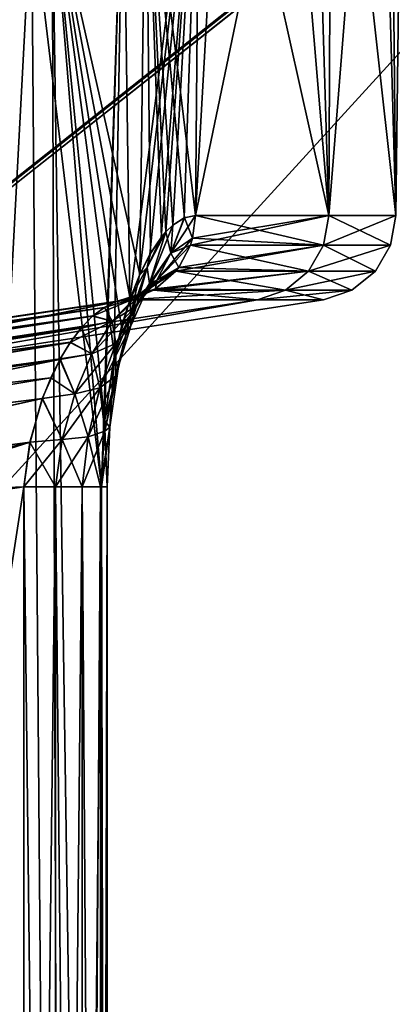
# Model space of a CAD drawing. Header units: millimetres. Extents: x -39 to 39, y -36 to 85.
# Tile 413 of 427: x 25.601 to 26.472, y 69.326 to 71.629. Entities that reach past the tile are written whole.
import ezdxf

# ---------------------------------------------------------------- set-up
doc = ezdxf.new("R2010")
doc.units = ezdxf.units.MM
doc.header["$LTSCALE"] = 65.185185
for name, color, linetype in [('150', 7, 'CONTINUOUS'), ('193', 7, 'CONTINUOUS'), ('194', 7, 'CONTINUOUS'), ('197', 7, 'CONTINUOUS'), ('210', 7, 'CONTINUOUS'), ('211', 7, 'CONTINUOUS'), ('242', 7, 'CONTINUOUS'), ('243', 7, 'CONTINUOUS'), ('244', 7, 'CONTINUOUS'), ('245', 7, 'CONTINUOUS'), ('246', 7, 'CONTINUOUS'), ('4', 7, 'CONTINUOUS'), ('6', 7, 'CONTINUOUS'), ('67', 7, 'CONTINUOUS'), ('69', 7, 'CONTINUOUS')]:
    doc.layers.add(name, color=color, linetype=linetype)

msp = doc.modelspace()

# ---------------------------------------------------------------- linework, layer by layer
at = {"layer": '150', "linetype": 'CONTINUOUS'}
for points in [[(26.499, 72.6903, -0.1451), (26.4803, 71.1716, -0.6468), (26.4392, 72.6311, -1.1364), (26.499, 72.6903, -0.1451)], [(26.465, 72.6565, 0.8631), (26.4803, 71.1716, 0.6468), (26.499, 72.6903, -0.1451), (26.465, 72.6565, 0.8631)], [(26.3297, 72.5245, 1.897), (26.4803, 71.1716, 0.6468), (26.465, 72.6565, 0.8631), (26.3297, 72.5245, 1.897)], [(26.4392, 72.6311, -1.1364), (26.3235, 71.1716, -1.9308), (26.284, 72.4807, -2.1342), (26.4392, 72.6311, -1.1364)], [(26.4803, 71.1716, -0.6468), (26.3235, 71.1716, -1.9308), (26.4392, 72.6311, -1.1364), (26.4803, 71.1716, -0.6468)], [(26.219, 72.4194, 2.4301), (26.3235, 71.1716, 1.9308), (26.3297, 72.5245, 1.897), (26.219, 72.4194, 2.4301)], [(26.3235, 71.1716, 1.9308), (26.4803, 71.1716, 0.6468), (26.3297, 72.5245, 1.897), (26.3235, 71.1716, 1.9308)], [(26.284, 72.4807, -2.1342), (26.0122, 71.1716, -3.1863), (26.0214, 72.2382, -3.1568), (26.284, 72.4807, -2.1342)], [(26.3235, 71.1716, -1.9308), (26.0122, 71.1716, -3.1863), (26.284, 72.4807, -2.1342), (26.3235, 71.1716, -1.9308)], [(26.0755, 72.287, 2.9769), (26.3235, 71.1716, 1.9308), (26.219, 72.4194, 2.4301), (26.0755, 72.287, 2.9769)], [(25.8959, 72.1276, 3.536), (26.0122, 71.1716, 3.1863), (26.0755, 72.287, 2.9769), (25.8959, 72.1276, 3.536)], [(26.0122, 71.1716, 3.1863), (26.3235, 71.1716, 1.9308), (26.0755, 72.287, 2.9769), (26.0122, 71.1716, 3.1863)], [(26.0214, 72.2382, -3.1568), (25.8587, 70.9744, -3.6398), (25.8427, 72.0817, -3.6836), (26.0214, 72.2382, -3.1568)], [(25.8811, 71.0316, -3.5776), (25.8587, 70.9744, -3.6398), (26.0214, 72.2382, -3.1568), (25.8811, 71.0316, -3.5776)], [(25.9057, 71.0806, -3.5078), (25.8811, 71.0316, -3.5776), (26.0214, 72.2382, -3.1568), (25.9057, 71.0806, -3.5078)], [(25.9319, 71.1199, -3.432), (25.9057, 71.0806, -3.5078), (26.0214, 72.2382, -3.1568), (25.9319, 71.1199, -3.432)], [(25.9431, 71.1332, -3.3989), (25.9319, 71.1199, -3.432), (26.0214, 72.2382, -3.1568), (25.9431, 71.1332, -3.3989)], [(25.9588, 71.1486, -3.3518), (25.9431, 71.1332, -3.3989), (26.0214, 72.2382, -3.1568), (25.9588, 71.1486, -3.3518)], [(25.9858, 71.1659, -3.2692), (25.9588, 71.1486, -3.3518), (26.0214, 72.2382, -3.1568), (25.9858, 71.1659, -3.2692)], [(26.0122, 71.1716, -3.1863), (25.9858, 71.1659, -3.2692), (26.0214, 72.2382, -3.1568), (26.0122, 71.1716, -3.1863)], [(25.677, 71.9426, 4.1052), (25.882, 71.0336, 3.5752), (25.8959, 72.1276, 3.536), (25.677, 71.9426, 4.1052)], [(25.882, 71.0336, 3.5752), (25.9066, 71.0822, 3.5052), (25.8959, 72.1276, 3.536), (25.882, 71.0336, 3.5752)], [(25.986, 71.1659, 3.2685), (26.0122, 71.1716, 3.1863), (25.8959, 72.1276, 3.536), (25.986, 71.1659, 3.2685)], [(25.9593, 71.149, 3.3504), (25.986, 71.1659, 3.2685), (25.8959, 72.1276, 3.536), (25.9593, 71.149, 3.3504)], [(25.9066, 71.0822, 3.5052), (25.9326, 71.1208, 3.4299), (25.8959, 72.1276, 3.536), (25.9066, 71.0822, 3.5052)], [(25.9431, 71.1332, 3.3989), (25.9593, 71.149, 3.3504), (25.8959, 72.1276, 3.536), (25.9431, 71.1332, 3.3989)], [(25.9326, 71.1208, 3.4299), (25.9431, 71.1332, 3.3989), (25.8959, 72.1276, 3.536), (25.9326, 71.1208, 3.4299)], [(25.8427, 72.0817, -3.6836), (25.7922, 70.5361, -3.8177), (25.6286, 71.9031, -4.2192), (25.8427, 72.0817, -3.6836)], [(25.7998, 70.6914, -3.7978), (25.7922, 70.5361, -3.8177), (25.8427, 72.0817, -3.6836), (25.7998, 70.6914, -3.7978)], [(25.8224, 70.8409, -3.738), (25.7998, 70.6914, -3.7978), (25.8427, 72.0817, -3.6836), (25.8224, 70.8409, -3.738)], [(25.8587, 70.9744, -3.6398), (25.8224, 70.8409, -3.738), (25.8427, 72.0817, -3.6836), (25.8587, 70.9744, -3.6398)], [(25.4149, 71.7343, 4.6836), (25.7095, 62.1, 4.0266), (25.677, 71.9426, 4.1052), (25.4149, 71.7343, 4.6836)], [(25.7095, 62.1, 4.0266), (25.7922, 64.1538, 3.8177), (25.677, 71.9426, 4.1052), (25.7095, 62.1, 4.0266)], [(25.8593, 70.9762, 3.6381), (25.882, 71.0336, 3.5752), (25.677, 71.9426, 4.1052), (25.8593, 70.9762, 3.6381)], [(25.8393, 70.9116, 3.6926), (25.8593, 70.9762, 3.6381), (25.677, 71.9426, 4.1052), (25.8393, 70.9116, 3.6926)], [(25.8226, 70.8414, 3.7377), (25.8393, 70.9116, 3.6926), (25.677, 71.9426, 4.1052), (25.8226, 70.8414, 3.7377)], [(25.7998, 70.6909, 3.7979), (25.8226, 70.8414, 3.7377), (25.677, 71.9426, 4.1052), (25.7998, 70.6909, 3.7979)], [(25.7922, 70.5361, 3.8177), (25.7998, 70.6909, 3.7979), (25.677, 71.9426, 4.1052), (25.7922, 70.5361, 3.8177)], [(25.7922, 64.1538, 3.8177), (25.7922, 70.5361, 3.8177), (25.677, 71.9426, 4.1052), (25.7922, 64.1538, 3.8177)], [(25.7095, 62.1, -4.0266), (25.1084, 62.1, -5.2635), (25.6286, 71.9031, -4.2192), (25.7095, 62.1, -4.0266)], [(25.6286, 71.9031, -4.2192), (25.1084, 62.1, -5.2635), (25.3811, 71.7085, -4.7519), (25.6286, 71.9031, -4.2192)], [(25.7922, 70.5361, -3.8177), (25.7095, 62.1, -4.0266), (25.6286, 71.9031, -4.2192), (25.7922, 70.5361, -3.8177)], [(25.1084, 71.5079, 5.2635), (25.7095, 62.1, 4.0266), (25.4149, 71.7343, 4.6836), (25.1084, 71.5079, 5.2635)], [(25.1084, 62.1, 5.2635), (25.7095, 62.1, 4.0266), (25.1084, 71.5079, 5.2635), (25.1084, 62.1, 5.2635)], [(25.7922, 70.5361, -3.8177), (25.7922, 64.1538, -3.8177), (25.7095, 62.1, -4.0266), (25.7922, 70.5361, -3.8177)]]:
    msp.add_3dface(points, dxfattribs=at)
at = {"layer": '193', "linetype": 'CONTINUOUS'}
for points in [[(25.6107, 70.5361, -3.5461), (24.6365, 64.1793, -3.5206), (25.6107, 64.1538, -3.5461), (25.6107, 70.5361, -3.5461)], [(24.6365, 64.1793, -3.5206), (25.6107, 70.5361, -3.5461), (25.0174, 70.4487, -3.5306), (24.6365, 64.1793, -3.5206)]]:
    msp.add_3dface(points, dxfattribs=at)
at = {"layer": '194', "linetype": 'CONTINUOUS'}
for points in [[(25.6107, 70.5361, 3.5461), (25.6107, 64.1538, 3.5461), (25.0142, 70.4482, 3.5305), (25.6107, 70.5361, 3.5461)], [(25.6107, 64.1538, 3.5461), (24.5211, 70.376, 3.5176), (25.0142, 70.4482, 3.5305), (25.6107, 64.1538, 3.5461)], [(24.6365, 64.1793, 3.5206), (24.5211, 70.376, 3.5176), (25.6107, 64.1538, 3.5461), (24.6365, 64.1793, 3.5206)]]:
    msp.add_3dface(points, dxfattribs=at)
at = {"layer": '197', "linetype": 'CONTINUOUS'}
for points in [[(25.1719, 70.8737, 3.1167), (24.8915, 70.7824, 1.8831), (25.8504, 70.9739, 3.1356), (25.1719, 70.8737, 3.1167)], [(25.8504, 70.9739, 3.1356), (24.8915, 70.7824, 1.8831), (26.1567, 70.9739, 1.9), (25.8504, 70.9739, 3.1356)], [(24.8915, 70.7824, 1.8831), (25.0639, 70.7824, 0.6316), (26.1567, 70.9739, 1.9), (24.8915, 70.7824, 1.8831)], [(25.1718, 70.8737, -3.1167), (25.8504, 70.9739, -3.1356), (24.8915, 70.7824, -1.8831), (25.1718, 70.8737, -3.1167)], [(24.8915, 70.7824, -1.8831), (25.8504, 70.9739, -3.1356), (26.1567, 70.9739, -1.9), (24.8915, 70.7824, -1.8831)], [(25.0639, 70.7824, -0.6316), (24.8915, 70.7824, -1.8831), (26.1567, 70.9739, -1.9), (25.0639, 70.7824, -0.6316)], [(26.1567, 70.9739, 1.9), (25.0639, 70.7824, 0.6316), (26.3111, 70.9739, 0.6365), (26.1567, 70.9739, 1.9)], [(26.3111, 70.9739, -0.6365), (25.0639, 70.7824, -0.6316), (26.1567, 70.9739, -1.9), (26.3111, 70.9739, -0.6365)], [(26.3111, 70.9739, 0.6365), (25.0639, 70.7824, -0.6316), (26.3111, 70.9739, -0.6365), (26.3111, 70.9739, 0.6365)], [(25.0639, 70.7824, 0.6316), (25.0639, 70.7824, -0.6316), (26.3111, 70.9739, 0.6365), (25.0639, 70.7824, 0.6316)]]:
    msp.add_3dface(points, dxfattribs=at)
at = {"layer": '210', "linetype": 'CONTINUOUS'}
for points in [[(25.8504, 70.9739, -3.1356), (25.1718, 70.8737, -3.1167), (24.5353, 70.7776, -3.169), (25.8504, 70.9739, -3.1356)], [(25.8504, 70.9739, -3.1356), (24.5353, 70.7776, -3.169), (25.8251, 70.9689, -3.1896), (25.8504, 70.9739, -3.1356)], [(25.8251, 70.9689, -3.1896), (24.5353, 70.7776, -3.169), (25.7986, 70.9561, -3.2434), (25.8251, 70.9689, -3.1896)], [(24.5353, 70.7776, -3.169), (24.537, 70.7587, -3.2504), (25.7986, 70.9561, -3.2434), (24.5353, 70.7776, -3.169)], [(25.7986, 70.9561, -3.2434), (24.537, 70.7587, -3.2504), (25.7717, 70.9356, -3.2956), (25.7986, 70.9561, -3.2434)], [(24.537, 70.7587, -3.2504), (24.5415, 70.7427, -3.2908), (25.7717, 70.9356, -3.2956), (24.537, 70.7587, -3.2504)], [(25.7717, 70.9356, -3.2956), (24.5415, 70.7427, -3.2908), (25.745, 70.908, -3.345), (25.7717, 70.9356, -3.2956)], [(24.5415, 70.7427, -3.2908), (24.5471, 70.7178, -3.3365), (25.745, 70.908, -3.345), (24.5415, 70.7427, -3.2908)], [(25.745, 70.908, -3.345), (24.5471, 70.7178, -3.3365), (25.7192, 70.8739, -3.3904), (25.745, 70.908, -3.345)], [(24.5471, 70.7178, -3.3365), (24.5511, 70.6788, -3.3876), (25.7192, 70.8739, -3.3904), (24.5471, 70.7178, -3.3365)], [(25.7192, 70.8739, -3.3904), (24.5511, 70.6788, -3.3876), (25.6951, 70.8343, -3.4308), (25.7192, 70.8739, -3.3904)], [(24.5512, 70.663, -3.4039), (24.5436, 70.6035, -3.4508), (25.6951, 70.8343, -3.4308), (24.5512, 70.663, -3.4039)], [(25.6951, 70.8343, -3.4308), (24.5436, 70.6035, -3.4508), (25.6542, 70.7428, -3.4946), (25.6951, 70.8343, -3.4308)], [(24.5511, 70.6788, -3.3876), (24.5512, 70.663, -3.4039), (25.6951, 70.8343, -3.4308), (24.5511, 70.6788, -3.3876)], [(25.6542, 70.7428, -3.4946), (24.5256, 70.4926, -3.5009), (25.6255, 70.6411, -3.5333), (25.6542, 70.7428, -3.4946)], [(24.5436, 70.6035, -3.4508), (24.5256, 70.4926, -3.5009), (25.6542, 70.7428, -3.4946), (24.5436, 70.6035, -3.4508)], [(24.5211, 70.376, -3.5176), (25.0174, 70.4487, -3.5306), (25.6255, 70.6411, -3.5333), (24.5211, 70.376, -3.5176)], [(24.5256, 70.4926, -3.5009), (24.5211, 70.376, -3.5176), (25.6255, 70.6411, -3.5333), (24.5256, 70.4926, -3.5009)], [(25.0174, 70.4487, -3.5306), (25.6107, 70.5361, -3.5461), (25.6255, 70.6411, -3.5333), (25.0174, 70.4487, -3.5306)]]:
    msp.add_3dface(points, dxfattribs=at)
at = {"layer": '211', "linetype": 'CONTINUOUS'}
for points in [[(25.1719, 70.8737, 3.1167), (25.8504, 70.9739, 3.1356), (25.8253, 70.969, 3.1892), (25.1719, 70.8737, 3.1167)], [(24.5354, 70.7779, 3.1668), (24.55, 70.7824, 3.0993), (25.8253, 70.969, 3.1892), (24.5354, 70.7779, 3.1668)], [(25.7991, 70.9564, 3.2425), (24.5354, 70.7779, 3.1668), (25.8253, 70.969, 3.1892), (25.7991, 70.9564, 3.2425)], [(24.5366, 70.76, 3.2465), (24.5354, 70.7779, 3.1668), (25.7991, 70.9564, 3.2425), (24.5366, 70.76, 3.2465)], [(25.7724, 70.9362, 3.2942), (24.5366, 70.76, 3.2465), (25.7991, 70.9564, 3.2425), (25.7724, 70.9362, 3.2942)], [(24.55, 70.7824, 3.0993), (25.1719, 70.8737, 3.1167), (25.8253, 70.969, 3.1892), (24.55, 70.7824, 3.0993)], [(24.5415, 70.7426, 3.291), (24.5366, 70.76, 3.2465), (25.7724, 70.9362, 3.2942), (24.5415, 70.7426, 3.291)], [(25.7459, 70.9091, 3.3433), (24.5415, 70.7426, 3.291), (25.7724, 70.9362, 3.2942), (25.7459, 70.9091, 3.3433)], [(24.5467, 70.7196, 3.3336), (24.5415, 70.7426, 3.291), (25.7459, 70.9091, 3.3433), (24.5467, 70.7196, 3.3336)], [(25.7201, 70.8752, 3.3888), (24.5467, 70.7196, 3.3336), (25.7459, 70.9091, 3.3433), (25.7201, 70.8752, 3.3888)], [(24.5511, 70.6788, 3.3876), (24.5467, 70.7196, 3.3336), (25.7201, 70.8752, 3.3888), (24.5511, 70.6788, 3.3876)], [(25.6958, 70.8356, 3.4297), (24.5511, 70.6788, 3.3876), (25.7201, 70.8752, 3.3888), (25.6958, 70.8356, 3.4297)], [(24.5512, 70.6641, 3.4028), (24.5511, 70.6788, 3.3876), (25.6958, 70.8356, 3.4297), (24.5512, 70.6641, 3.4028)], [(25.6737, 70.7912, 3.4651), (24.5512, 70.6641, 3.4028), (25.6958, 70.8356, 3.4297), (25.6737, 70.7912, 3.4651)], [(25.6543, 70.7432, 3.4944), (24.5436, 70.6035, 3.4508), (25.6737, 70.7912, 3.4651), (25.6543, 70.7432, 3.4944)], [(24.5436, 70.6035, 3.4508), (24.5512, 70.6641, 3.4028), (25.6737, 70.7912, 3.4651), (24.5436, 70.6035, 3.4508)], [(25.6254, 70.6407, 3.5334), (24.5256, 70.4926, 3.5009), (25.6543, 70.7432, 3.4944), (25.6254, 70.6407, 3.5334)], [(24.5256, 70.4926, 3.5009), (24.5436, 70.6035, 3.4508), (25.6543, 70.7432, 3.4944), (24.5256, 70.4926, 3.5009)], [(25.6107, 70.5361, 3.5461), (24.5256, 70.4926, 3.5009), (25.6254, 70.6407, 3.5334), (25.6107, 70.5361, 3.5461)], [(24.5256, 70.4926, 3.5009), (25.6107, 70.5361, 3.5461), (25.0142, 70.4482, 3.5305), (24.5256, 70.4926, 3.5009)]]:
    msp.add_3dface(points, dxfattribs=at)
at = {"layer": '242', "linetype": 'CONTINUOUS'}
for points in [[(25.6107, 70.5361, -3.5461), (25.6107, 64.1538, -3.5461), (25.6847, 64.1538, -3.5624), (25.6107, 70.5361, -3.5461)], [(25.6107, 70.5361, -3.5461), (25.6847, 64.1538, -3.5624), (25.6847, 70.5361, -3.5624), (25.6107, 70.5361, -3.5461)], [(25.6847, 70.5361, -3.5624), (25.7476, 64.1538, -3.6053), (25.7476, 70.5361, -3.6053), (25.6847, 70.5361, -3.5624)], [(25.6847, 64.1538, -3.5624), (25.7476, 64.1538, -3.6053), (25.6847, 70.5361, -3.5624), (25.6847, 64.1538, -3.5624)], [(25.7476, 70.5361, -3.6053), (25.7898, 64.1538, -3.6685), (25.7898, 70.5361, -3.6685), (25.7476, 70.5361, -3.6053)], [(25.7476, 64.1538, -3.6053), (25.7898, 64.1538, -3.6685), (25.7476, 70.5361, -3.6053), (25.7476, 64.1538, -3.6053)], [(25.7898, 70.5361, -3.6685), (25.8055, 64.1538, -3.7429), (25.8055, 70.5361, -3.7429), (25.7898, 70.5361, -3.6685)], [(25.7898, 64.1538, -3.6685), (25.8055, 64.1538, -3.7429), (25.7898, 70.5361, -3.6685), (25.7898, 64.1538, -3.6685)], [(25.7922, 64.1538, -3.8177), (25.7922, 70.5361, -3.8177), (25.8055, 70.5361, -3.7429), (25.7922, 64.1538, -3.8177)], [(25.8055, 64.1538, -3.7429), (25.7922, 64.1538, -3.8177), (25.8055, 70.5361, -3.7429), (25.8055, 64.1538, -3.7429)]]:
    msp.add_3dface(points, dxfattribs=at)
at = {"layer": '243', "linetype": 'CONTINUOUS'}
for points in [[(25.9542, 71.083, -3.3267), (26.0122, 71.1716, -3.1863), (26.0052, 71.1179, -3.1841), (25.9542, 71.083, -3.3267)], [(25.9858, 71.1659, -3.2692), (26.0122, 71.1716, -3.1863), (25.9542, 71.083, -3.3267), (25.9858, 71.1659, -3.2692)], [(25.9588, 71.1486, -3.3518), (25.9858, 71.1659, -3.2692), (25.9542, 71.083, -3.3267), (25.9588, 71.1486, -3.3518)], [(25.9049, 71.012, -3.451), (25.9588, 71.1486, -3.3518), (25.9542, 71.083, -3.3267), (25.9049, 71.012, -3.451)], [(25.9431, 71.1332, -3.3989), (25.9588, 71.1486, -3.3518), (25.9049, 71.012, -3.451), (25.9431, 71.1332, -3.3989)], [(25.899, 71.0493, -3.5247), (25.9431, 71.1332, -3.3989), (25.9049, 71.012, -3.451), (25.899, 71.0493, -3.5247)], [(25.9319, 71.1199, -3.432), (25.9431, 71.1332, -3.3989), (25.899, 71.0493, -3.5247), (25.9319, 71.1199, -3.432)], [(25.9057, 71.0806, -3.5078), (25.9319, 71.1199, -3.432), (25.899, 71.0493, -3.5247), (25.9057, 71.0806, -3.5078)], [(25.9542, 71.083, -3.3267), (26.0052, 71.1179, -3.1841), (25.922, 71.0201, -3.2985), (25.9542, 71.083, -3.3267)], [(25.922, 71.0201, -3.2985), (26.0052, 71.1179, -3.1841), (26.0003, 71.1022, -3.1826), (25.922, 71.0201, -3.2985)], [(25.9728, 71.0498, -3.1739), (25.922, 71.0201, -3.2985), (26.0003, 71.1022, -3.1826), (25.9728, 71.0498, -3.1739)], [(25.9049, 71.012, -3.451), (25.9542, 71.083, -3.3267), (25.8721, 70.9585, -3.408), (25.9049, 71.012, -3.451)], [(25.8721, 70.9585, -3.408), (25.9542, 71.083, -3.3267), (25.922, 71.0201, -3.2985), (25.8721, 70.9585, -3.408)], [(25.8811, 71.0316, -3.5776), (25.9057, 71.0806, -3.5078), (25.899, 71.0493, -3.5247), (25.8811, 71.0316, -3.5776)], [(25.8608, 70.9132, -3.5505), (25.899, 71.0493, -3.5247), (25.9049, 71.012, -3.451), (25.8608, 70.9132, -3.5505)], [(25.861, 70.9399, -3.6246), (25.899, 71.0493, -3.5247), (25.8608, 70.9132, -3.5505), (25.861, 70.9399, -3.6246)], [(25.8811, 71.0316, -3.5776), (25.899, 71.0493, -3.5247), (25.861, 70.9399, -3.6246), (25.8811, 71.0316, -3.5776)], [(25.868, 70.976, -3.2683), (25.9728, 71.0498, -3.1739), (25.9661, 71.0413, -3.1719), (25.868, 70.976, -3.2683)], [(25.922, 71.0201, -3.2985), (25.9728, 71.0498, -3.1739), (25.868, 70.976, -3.2683), (25.922, 71.0201, -3.2985)], [(25.8173, 70.9237, -3.3684), (25.922, 71.0201, -3.2985), (25.868, 70.976, -3.2683), (25.8173, 70.9237, -3.3684)], [(25.8721, 70.9585, -3.408), (25.922, 71.0201, -3.2985), (25.8173, 70.9237, -3.3684), (25.8721, 70.9585, -3.408)], [(25.8587, 70.9744, -3.6398), (25.8811, 71.0316, -3.5776), (25.861, 70.9399, -3.6246), (25.8587, 70.9744, -3.6398)], [(25.9184, 70.9994, -3.1569), (25.868, 70.976, -3.2683), (25.9661, 71.0413, -3.1719), (25.9184, 70.9994, -3.1569)], [(25.8251, 70.9689, -3.1896), (25.868, 70.976, -3.2683), (25.9184, 70.9994, -3.1569), (25.8251, 70.9689, -3.1896)], [(25.8251, 70.9689, -3.1896), (25.9184, 70.9994, -3.1569), (25.9139, 70.9967, -3.1555), (25.8251, 70.9689, -3.1896)], [(25.8504, 70.9739, -3.1356), (25.8251, 70.9689, -3.1896), (25.9139, 70.9967, -3.1555), (25.8504, 70.9739, -3.1356)], [(25.8608, 70.9132, -3.5505), (25.9049, 71.012, -3.451), (25.8263, 70.8721, -3.4966), (25.8608, 70.9132, -3.5505)], [(25.8263, 70.8721, -3.4966), (25.9049, 71.012, -3.451), (25.8721, 70.9585, -3.408), (25.8263, 70.8721, -3.4966)], [(25.7717, 70.9356, -3.2956), (25.8173, 70.9237, -3.3684), (25.868, 70.976, -3.2683), (25.7717, 70.9356, -3.2956)], [(25.7986, 70.9561, -3.2434), (25.7717, 70.9356, -3.2956), (25.868, 70.976, -3.2683), (25.7986, 70.9561, -3.2434)], [(25.8251, 70.9689, -3.1896), (25.7986, 70.9561, -3.2434), (25.868, 70.976, -3.2683), (25.8251, 70.9689, -3.1896)], [(25.8224, 70.8409, -3.738), (25.8587, 70.9744, -3.6398), (25.861, 70.9399, -3.6246), (25.8224, 70.8409, -3.738)], [(25.8263, 70.8721, -3.4966), (25.8721, 70.9585, -3.408), (25.77, 70.8477, -3.4516), (25.8263, 70.8721, -3.4966)], [(25.77, 70.8477, -3.4516), (25.8721, 70.9585, -3.408), (25.8173, 70.9237, -3.3684), (25.77, 70.8477, -3.4516)], [(25.7717, 70.9356, -3.2956), (25.745, 70.908, -3.345), (25.8173, 70.9237, -3.3684), (25.7717, 70.9356, -3.2956)], [(25.8224, 70.8409, -3.738), (25.861, 70.9399, -3.6246), (25.8313, 70.8128, -3.6953), (25.8224, 70.8409, -3.738)], [(25.8313, 70.8128, -3.6953), (25.861, 70.9399, -3.6246), (25.825, 70.7954, -3.621), (25.8313, 70.8128, -3.6953)], [(25.825, 70.7954, -3.621), (25.861, 70.9399, -3.6246), (25.8608, 70.9132, -3.5505), (25.825, 70.7954, -3.621)], [(25.745, 70.908, -3.345), (25.7192, 70.8739, -3.3904), (25.8173, 70.9237, -3.3684), (25.745, 70.908, -3.345)], [(25.7192, 70.8739, -3.3904), (25.77, 70.8477, -3.4516), (25.8173, 70.9237, -3.3684), (25.7192, 70.8739, -3.3904)], [(25.7882, 70.768, -3.5604), (25.8608, 70.9132, -3.5505), (25.8263, 70.8721, -3.4966), (25.7882, 70.768, -3.5604)], [(25.825, 70.7954, -3.621), (25.8608, 70.9132, -3.5505), (25.7882, 70.768, -3.5604), (25.825, 70.7954, -3.621)], [(25.7192, 70.8739, -3.3904), (25.6951, 70.8343, -3.4308), (25.77, 70.8477, -3.4516), (25.7192, 70.8739, -3.3904)], [(25.7882, 70.768, -3.5604), (25.8263, 70.8721, -3.4966), (25.7298, 70.7537, -3.5139), (25.7882, 70.768, -3.5604)], [(25.7298, 70.7537, -3.5139), (25.8263, 70.8721, -3.4966), (25.77, 70.8477, -3.4516), (25.7298, 70.7537, -3.5139)], [(25.6951, 70.8343, -3.4308), (25.6542, 70.7428, -3.4946), (25.7298, 70.7537, -3.5139), (25.6951, 70.8343, -3.4308)], [(25.6951, 70.8343, -3.4308), (25.7298, 70.7537, -3.5139), (25.77, 70.8477, -3.4516), (25.6951, 70.8343, -3.4308)], [(25.7998, 70.6914, -3.7978), (25.8224, 70.8409, -3.738), (25.8122, 70.6757, -3.7349), (25.7998, 70.6914, -3.7978)], [(25.8224, 70.8409, -3.738), (25.8313, 70.8128, -3.6953), (25.8122, 70.6757, -3.7349), (25.8224, 70.8409, -3.738)], [(25.8005, 70.667, -3.6605), (25.8313, 70.8128, -3.6953), (25.825, 70.7954, -3.621), (25.8005, 70.667, -3.6605)], [(25.8122, 70.6757, -3.7349), (25.8313, 70.8128, -3.6953), (25.8005, 70.667, -3.6605), (25.8122, 70.6757, -3.7349)], [(25.761, 70.6536, -3.5969), (25.825, 70.7954, -3.621), (25.7882, 70.768, -3.5604), (25.761, 70.6536, -3.5969)], [(25.8005, 70.667, -3.6605), (25.825, 70.7954, -3.621), (25.761, 70.6536, -3.5969), (25.8005, 70.667, -3.6605)], [(25.761, 70.6536, -3.5969), (25.7882, 70.768, -3.5604), (25.7002, 70.6475, -3.5516), (25.761, 70.6536, -3.5969)], [(25.7002, 70.6475, -3.5516), (25.7882, 70.768, -3.5604), (25.7298, 70.7537, -3.5139), (25.7002, 70.6475, -3.5516)], [(25.6542, 70.7428, -3.4946), (25.6255, 70.6411, -3.5333), (25.7002, 70.6475, -3.5516), (25.6542, 70.7428, -3.4946)], [(25.6542, 70.7428, -3.4946), (25.7002, 70.6475, -3.5516), (25.7298, 70.7537, -3.5139), (25.6542, 70.7428, -3.4946)], [(25.7898, 70.5361, -3.6685), (25.8055, 70.5361, -3.7429), (25.8122, 70.6757, -3.7349), (25.7898, 70.5361, -3.6685)], [(25.7898, 70.5361, -3.6685), (25.8122, 70.6757, -3.7349), (25.8005, 70.667, -3.6605), (25.7898, 70.5361, -3.6685)], [(25.7922, 70.5361, -3.8177), (25.7998, 70.6914, -3.7978), (25.8055, 70.5361, -3.7429), (25.7922, 70.5361, -3.8177)], [(25.8055, 70.5361, -3.7429), (25.7998, 70.6914, -3.7978), (25.8122, 70.6757, -3.7349), (25.8055, 70.5361, -3.7429)], [(25.6847, 70.5361, -3.5624), (25.7476, 70.5361, -3.6053), (25.761, 70.6536, -3.5969), (25.6847, 70.5361, -3.5624)], [(25.6847, 70.5361, -3.5624), (25.761, 70.6536, -3.5969), (25.7002, 70.6475, -3.5516), (25.6847, 70.5361, -3.5624)], [(25.7476, 70.5361, -3.6053), (25.8005, 70.667, -3.6605), (25.761, 70.6536, -3.5969), (25.7476, 70.5361, -3.6053)], [(25.7476, 70.5361, -3.6053), (25.7898, 70.5361, -3.6685), (25.8005, 70.667, -3.6605), (25.7476, 70.5361, -3.6053)], [(25.6107, 70.5361, -3.5461), (25.6847, 70.5361, -3.5624), (25.7002, 70.6475, -3.5516), (25.6107, 70.5361, -3.5461)], [(25.6255, 70.6411, -3.5333), (25.6107, 70.5361, -3.5461), (25.7002, 70.6475, -3.5516), (25.6255, 70.6411, -3.5333)]]:
    msp.add_3dface(points, dxfattribs=at)
at = {"layer": '244', "linetype": 'CONTINUOUS'}
for points in [[(26.0052, 71.1179, -3.1841), (26.3235, 71.1716, -1.9308), (26.0003, 71.1022, -3.1826), (26.0052, 71.1179, -3.1841)], [(26.0003, 71.1022, -3.1826), (26.3235, 71.1716, -1.9308), (26.3113, 71.1022, -1.9285), (26.0003, 71.1022, -3.1826)], [(26.0122, 71.1716, -3.1863), (26.3235, 71.1716, -1.9308), (26.0052, 71.1179, -3.1841), (26.0122, 71.1716, -3.1863)], [(26.3113, 71.1022, 1.9285), (26.0122, 71.1716, 3.1863), (26.0052, 71.1179, 3.1841), (26.3113, 71.1022, 1.9285)], [(26.3235, 71.1716, 1.9308), (26.0122, 71.1716, 3.1863), (26.3113, 71.1022, 1.9285), (26.3235, 71.1716, 1.9308)], [(26.3235, 71.1716, -1.9308), (26.4803, 71.1716, -0.6468), (26.3113, 71.1022, -1.9285), (26.3235, 71.1716, -1.9308)], [(26.4679, 71.1022, 0.646), (26.3235, 71.1716, 1.9308), (26.3113, 71.1022, 1.9285), (26.4679, 71.1022, 0.646)], [(26.3113, 71.1022, -1.9285), (26.4803, 71.1716, -0.6468), (26.4679, 71.1022, -0.646), (26.3113, 71.1022, -1.9285)], [(26.4803, 71.1716, 0.6468), (26.3235, 71.1716, 1.9308), (26.4679, 71.1022, 0.646), (26.4803, 71.1716, 0.6468)], [(26.4679, 71.1022, -0.646), (26.4803, 71.1716, 0.6468), (26.4679, 71.1022, 0.646), (26.4679, 71.1022, -0.646)], [(26.4803, 71.1716, -0.6468), (26.4803, 71.1716, 0.6468), (26.4679, 71.1022, -0.646), (26.4803, 71.1716, -0.6468)], [(26.0003, 71.1022, 3.1826), (26.3113, 71.1022, 1.9285), (26.0052, 71.1179, 3.1841), (26.0003, 71.1022, 3.1826)], [(25.9661, 71.0413, -3.1719), (26.3113, 71.1022, -1.9285), (26.2761, 71.0413, -1.922), (25.9661, 71.0413, -3.1719)], [(25.9661, 71.0413, -3.1719), (25.9728, 71.0498, -3.1739), (26.3113, 71.1022, -1.9285), (25.9661, 71.0413, -3.1719)], [(26.2761, 71.0413, 1.922), (26.0003, 71.1022, 3.1826), (25.9728, 71.0498, 3.1739), (26.2761, 71.0413, 1.922)], [(25.9728, 71.0498, -3.1739), (26.0003, 71.1022, -3.1826), (26.3113, 71.1022, -1.9285), (25.9728, 71.0498, -3.1739)], [(26.3113, 71.1022, 1.9285), (26.0003, 71.1022, 3.1826), (26.2761, 71.0413, 1.922), (26.3113, 71.1022, 1.9285)], [(26.3113, 71.1022, -1.9285), (26.4679, 71.1022, -0.646), (26.2761, 71.0413, -1.922), (26.3113, 71.1022, -1.9285)], [(26.2761, 71.0413, -1.922), (26.4679, 71.1022, -0.646), (26.4322, 71.0413, -0.6438), (26.2761, 71.0413, -1.922)], [(26.4322, 71.0413, 0.6438), (26.3113, 71.1022, 1.9285), (26.2761, 71.0413, 1.922), (26.4322, 71.0413, 0.6438)], [(26.4679, 71.1022, 0.646), (26.3113, 71.1022, 1.9285), (26.4322, 71.0413, 0.6438), (26.4679, 71.1022, 0.646)], [(26.4679, 71.1022, -0.646), (26.4679, 71.1022, 0.646), (26.4322, 71.0413, -0.6438), (26.4679, 71.1022, -0.646)], [(26.4322, 71.0413, -0.6438), (26.4679, 71.1022, 0.646), (26.4322, 71.0413, 0.6438), (26.4322, 71.0413, -0.6438)], [(25.9661, 71.0413, 3.1719), (26.2761, 71.0413, 1.922), (25.9728, 71.0498, 3.1739), (25.9661, 71.0413, 3.1719)], [(25.9139, 70.9967, -3.1555), (26.2761, 71.0413, -1.922), (26.2222, 70.9967, -1.9121), (25.9139, 70.9967, -3.1555)], [(25.9139, 70.9967, -3.1555), (25.9184, 70.9994, -3.1569), (26.2761, 71.0413, -1.922), (25.9139, 70.9967, -3.1555)], [(26.2222, 70.9967, 1.9121), (25.9661, 71.0413, 3.1719), (25.9184, 70.9994, 3.1569), (26.2222, 70.9967, 1.9121)], [(25.9184, 70.9994, -3.1569), (25.9661, 71.0413, -3.1719), (26.2761, 71.0413, -1.922), (25.9184, 70.9994, -3.1569)], [(26.2761, 71.0413, 1.922), (25.9661, 71.0413, 3.1719), (26.2222, 70.9967, 1.9121), (26.2761, 71.0413, 1.922)], [(26.3776, 70.9967, 0.6405), (26.2761, 71.0413, 1.922), (26.2222, 70.9967, 1.9121), (26.3776, 70.9967, 0.6405)], [(26.2222, 70.9967, -1.9121), (26.4322, 71.0413, -0.6438), (26.3776, 70.9967, -0.6405), (26.2222, 70.9967, -1.9121)], [(26.2761, 71.0413, -1.922), (26.4322, 71.0413, -0.6438), (26.2222, 70.9967, -1.9121), (26.2761, 71.0413, -1.922)], [(26.4322, 71.0413, 0.6438), (26.2761, 71.0413, 1.922), (26.3776, 70.9967, 0.6405), (26.4322, 71.0413, 0.6438)], [(26.3776, 70.9967, -0.6405), (26.4322, 71.0413, 0.6438), (26.3776, 70.9967, 0.6405), (26.3776, 70.9967, -0.6405)], [(26.4322, 71.0413, -0.6438), (26.4322, 71.0413, 0.6438), (26.3776, 70.9967, -0.6405), (26.4322, 71.0413, -0.6438)], [(25.8504, 70.9739, 3.1356), (26.1567, 70.9739, 1.9), (25.9139, 70.9967, 3.1555), (25.8504, 70.9739, 3.1356)], [(25.8504, 70.9739, -3.1356), (25.9139, 70.9967, -3.1555), (26.2222, 70.9967, -1.9121), (25.8504, 70.9739, -3.1356)], [(26.1567, 70.9739, -1.9), (25.8504, 70.9739, -3.1356), (26.2222, 70.9967, -1.9121), (26.1567, 70.9739, -1.9)], [(25.9139, 70.9967, 3.1555), (26.2222, 70.9967, 1.9121), (25.9184, 70.9994, 3.1569), (25.9139, 70.9967, 3.1555)], [(26.1567, 70.9739, 1.9), (26.2222, 70.9967, 1.9121), (25.9139, 70.9967, 3.1555), (26.1567, 70.9739, 1.9)], [(26.1567, 70.9739, -1.9), (26.2222, 70.9967, -1.9121), (26.3776, 70.9967, -0.6405), (26.1567, 70.9739, -1.9)], [(26.3111, 70.9739, -0.6365), (26.1567, 70.9739, -1.9), (26.3776, 70.9967, -0.6405), (26.3111, 70.9739, -0.6365)], [(26.1567, 70.9739, 1.9), (26.3111, 70.9739, 0.6365), (26.2222, 70.9967, 1.9121), (26.1567, 70.9739, 1.9)], [(26.3111, 70.9739, 0.6365), (26.3776, 70.9967, 0.6405), (26.2222, 70.9967, 1.9121), (26.3111, 70.9739, 0.6365)], [(26.3111, 70.9739, -0.6365), (26.3776, 70.9967, -0.6405), (26.3776, 70.9967, 0.6405), (26.3111, 70.9739, -0.6365)], [(26.3111, 70.9739, 0.6365), (26.3111, 70.9739, -0.6365), (26.3776, 70.9967, 0.6405), (26.3111, 70.9739, 0.6365)]]:
    msp.add_3dface(points, dxfattribs=at)
at = {"layer": '245', "linetype": 'CONTINUOUS'}
for points in [[(25.986, 71.1659, 3.2685), (25.9593, 71.149, 3.3504), (25.9542, 71.083, 3.3267), (25.986, 71.1659, 3.2685)], [(26.0052, 71.1179, 3.1841), (25.986, 71.1659, 3.2685), (25.9542, 71.083, 3.3267), (26.0052, 71.1179, 3.1841)], [(26.0122, 71.1716, 3.1863), (25.986, 71.1659, 3.2685), (26.0052, 71.1179, 3.1841), (26.0122, 71.1716, 3.1863)], [(25.9593, 71.149, 3.3504), (25.9431, 71.1332, 3.3989), (25.9542, 71.083, 3.3267), (25.9593, 71.149, 3.3504)], [(25.9431, 71.1332, 3.3989), (25.9326, 71.1208, 3.4299), (25.899, 71.0493, 3.5247), (25.9431, 71.1332, 3.3989)], [(25.9431, 71.1332, 3.3989), (25.899, 71.0493, 3.5247), (25.9049, 71.012, 3.451), (25.9431, 71.1332, 3.3989)], [(25.9326, 71.1208, 3.4299), (25.9066, 71.0822, 3.5052), (25.899, 71.0493, 3.5247), (25.9326, 71.1208, 3.4299)], [(25.9542, 71.083, 3.3267), (25.9431, 71.1332, 3.3989), (25.9049, 71.012, 3.451), (25.9542, 71.083, 3.3267)], [(26.0003, 71.1022, 3.1826), (26.0052, 71.1179, 3.1841), (25.9542, 71.083, 3.3267), (26.0003, 71.1022, 3.1826)], [(25.9728, 71.0498, 3.1739), (26.0003, 71.1022, 3.1826), (25.9542, 71.083, 3.3267), (25.9728, 71.0498, 3.1739)], [(25.9066, 71.0822, 3.5052), (25.882, 71.0336, 3.5752), (25.899, 71.0493, 3.5247), (25.9066, 71.0822, 3.5052)], [(25.9542, 71.083, 3.3267), (25.9049, 71.012, 3.451), (25.922, 71.0201, 3.2985), (25.9542, 71.083, 3.3267)], [(25.9728, 71.0498, 3.1739), (25.9542, 71.083, 3.3267), (25.922, 71.0201, 3.2985), (25.9728, 71.0498, 3.1739)], [(25.882, 71.0336, 3.5752), (25.8593, 70.9762, 3.6381), (25.899, 71.0493, 3.5247), (25.882, 71.0336, 3.5752)], [(25.899, 71.0493, 3.5247), (25.8593, 70.9762, 3.6381), (25.861, 70.9399, 3.6246), (25.899, 71.0493, 3.5247)], [(25.899, 71.0493, 3.5247), (25.861, 70.9399, 3.6246), (25.8608, 70.9132, 3.5505), (25.899, 71.0493, 3.5247)], [(25.9049, 71.012, 3.451), (25.899, 71.0493, 3.5247), (25.8608, 70.9132, 3.5505), (25.9049, 71.012, 3.451)], [(25.9661, 71.0413, 3.1719), (25.9728, 71.0498, 3.1739), (25.922, 71.0201, 3.2985), (25.9661, 71.0413, 3.1719)], [(25.922, 71.0201, 3.2985), (25.8721, 70.9585, 3.408), (25.868, 70.976, 3.2683), (25.922, 71.0201, 3.2985)], [(25.9184, 70.9994, 3.1569), (25.922, 71.0201, 3.2985), (25.868, 70.976, 3.2683), (25.9184, 70.9994, 3.1569)], [(25.922, 71.0201, 3.2985), (25.9049, 71.012, 3.451), (25.8721, 70.9585, 3.408), (25.922, 71.0201, 3.2985)], [(25.9184, 70.9994, 3.1569), (25.9661, 71.0413, 3.1719), (25.922, 71.0201, 3.2985), (25.9184, 70.9994, 3.1569)], [(25.8504, 70.9739, 3.1356), (25.9139, 70.9967, 3.1555), (25.868, 70.976, 3.2683), (25.8504, 70.9739, 3.1356)], [(25.9049, 71.012, 3.451), (25.8608, 70.9132, 3.5505), (25.8721, 70.9585, 3.408), (25.9049, 71.012, 3.451)], [(25.9139, 70.9967, 3.1555), (25.9184, 70.9994, 3.1569), (25.868, 70.976, 3.2683), (25.9139, 70.9967, 3.1555)], [(25.7991, 70.9564, 3.2425), (25.868, 70.976, 3.2683), (25.8173, 70.9237, 3.3684), (25.7991, 70.9564, 3.2425)], [(25.7991, 70.9564, 3.2425), (25.8253, 70.969, 3.1892), (25.868, 70.976, 3.2683), (25.7991, 70.9564, 3.2425)], [(25.868, 70.976, 3.2683), (25.8721, 70.9585, 3.408), (25.8173, 70.9237, 3.3684), (25.868, 70.976, 3.2683)], [(25.8253, 70.969, 3.1892), (25.8504, 70.9739, 3.1356), (25.868, 70.976, 3.2683), (25.8253, 70.969, 3.1892)], [(25.8593, 70.9762, 3.6381), (25.8393, 70.9116, 3.6926), (25.861, 70.9399, 3.6246), (25.8593, 70.9762, 3.6381)], [(25.7724, 70.9362, 3.2942), (25.7991, 70.9564, 3.2425), (25.8173, 70.9237, 3.3684), (25.7724, 70.9362, 3.2942)], [(25.8721, 70.9585, 3.408), (25.8263, 70.8721, 3.4966), (25.8173, 70.9237, 3.3684), (25.8721, 70.9585, 3.408)], [(25.8721, 70.9585, 3.408), (25.8608, 70.9132, 3.5505), (25.8263, 70.8721, 3.4966), (25.8721, 70.9585, 3.408)], [(25.7459, 70.9091, 3.3433), (25.7724, 70.9362, 3.2942), (25.8173, 70.9237, 3.3684), (25.7459, 70.9091, 3.3433)], [(25.8393, 70.9116, 3.6926), (25.8226, 70.8414, 3.7377), (25.861, 70.9399, 3.6246), (25.8393, 70.9116, 3.6926)], [(25.861, 70.9399, 3.6246), (25.8226, 70.8414, 3.7377), (25.8313, 70.8128, 3.6953), (25.861, 70.9399, 3.6246)], [(25.861, 70.9399, 3.6246), (25.8313, 70.8128, 3.6953), (25.825, 70.7954, 3.621), (25.861, 70.9399, 3.6246)], [(25.8608, 70.9132, 3.5505), (25.861, 70.9399, 3.6246), (25.825, 70.7954, 3.621), (25.8608, 70.9132, 3.5505)], [(25.7201, 70.8752, 3.3888), (25.7459, 70.9091, 3.3433), (25.77, 70.8477, 3.4516), (25.7201, 70.8752, 3.3888)], [(25.7459, 70.9091, 3.3433), (25.8173, 70.9237, 3.3684), (25.77, 70.8477, 3.4516), (25.7459, 70.9091, 3.3433)], [(25.8173, 70.9237, 3.3684), (25.8263, 70.8721, 3.4966), (25.77, 70.8477, 3.4516), (25.8173, 70.9237, 3.3684)], [(25.8608, 70.9132, 3.5505), (25.825, 70.7954, 3.621), (25.8263, 70.8721, 3.4966), (25.8608, 70.9132, 3.5505)], [(25.6958, 70.8356, 3.4297), (25.7201, 70.8752, 3.3888), (25.77, 70.8477, 3.4516), (25.6958, 70.8356, 3.4297)], [(25.8263, 70.8721, 3.4966), (25.7882, 70.768, 3.5604), (25.77, 70.8477, 3.4516), (25.8263, 70.8721, 3.4966)], [(25.8263, 70.8721, 3.4966), (25.825, 70.7954, 3.621), (25.7882, 70.768, 3.5604), (25.8263, 70.8721, 3.4966)], [(25.6737, 70.7912, 3.4651), (25.6958, 70.8356, 3.4297), (25.7298, 70.7537, 3.5139), (25.6737, 70.7912, 3.4651)], [(25.6958, 70.8356, 3.4297), (25.77, 70.8477, 3.4516), (25.7298, 70.7537, 3.5139), (25.6958, 70.8356, 3.4297)], [(25.77, 70.8477, 3.4516), (25.7882, 70.768, 3.5604), (25.7298, 70.7537, 3.5139), (25.77, 70.8477, 3.4516)], [(25.8226, 70.8414, 3.7377), (25.7998, 70.6909, 3.7979), (25.8313, 70.8128, 3.6953), (25.8226, 70.8414, 3.7377)], [(25.8313, 70.8128, 3.6953), (25.7998, 70.6909, 3.7979), (25.8122, 70.6757, 3.7349), (25.8313, 70.8128, 3.6953)], [(25.8313, 70.8128, 3.6953), (25.8122, 70.6757, 3.7349), (25.8005, 70.667, 3.6605), (25.8313, 70.8128, 3.6953)], [(25.825, 70.7954, 3.621), (25.8313, 70.8128, 3.6953), (25.8005, 70.667, 3.6605), (25.825, 70.7954, 3.621)], [(25.6543, 70.7432, 3.4944), (25.6737, 70.7912, 3.4651), (25.7298, 70.7537, 3.5139), (25.6543, 70.7432, 3.4944)], [(25.825, 70.7954, 3.621), (25.8005, 70.667, 3.6605), (25.7882, 70.768, 3.5604), (25.825, 70.7954, 3.621)], [(25.7882, 70.768, 3.5604), (25.761, 70.6536, 3.5969), (25.7298, 70.7537, 3.5139), (25.7882, 70.768, 3.5604)], [(25.7882, 70.768, 3.5604), (25.8005, 70.667, 3.6605), (25.761, 70.6536, 3.5969), (25.7882, 70.768, 3.5604)], [(25.6254, 70.6407, 3.5334), (25.6543, 70.7432, 3.4944), (25.7002, 70.6475, 3.5516), (25.6254, 70.6407, 3.5334)], [(25.6543, 70.7432, 3.4944), (25.7298, 70.7537, 3.5139), (25.7002, 70.6475, 3.5516), (25.6543, 70.7432, 3.4944)], [(25.7298, 70.7537, 3.5139), (25.761, 70.6536, 3.5969), (25.7002, 70.6475, 3.5516), (25.7298, 70.7537, 3.5139)], [(25.7998, 70.6909, 3.7979), (25.7922, 70.5361, 3.8177), (25.8122, 70.6757, 3.7349), (25.7998, 70.6909, 3.7979)], [(25.8122, 70.6757, 3.7349), (25.7922, 70.5361, 3.8177), (25.8055, 70.5361, 3.7429), (25.8122, 70.6757, 3.7349)], [(25.8122, 70.6757, 3.7349), (25.8055, 70.5361, 3.7429), (25.8005, 70.667, 3.6605), (25.8122, 70.6757, 3.7349)], [(25.761, 70.6536, 3.5969), (25.7476, 70.5361, 3.6053), (25.7002, 70.6475, 3.5516), (25.761, 70.6536, 3.5969)], [(25.761, 70.6536, 3.5969), (25.7898, 70.5361, 3.6685), (25.7476, 70.5361, 3.6053), (25.761, 70.6536, 3.5969)], [(25.8005, 70.667, 3.6605), (25.7898, 70.5361, 3.6685), (25.761, 70.6536, 3.5969), (25.8005, 70.667, 3.6605)], [(25.8005, 70.667, 3.6605), (25.8055, 70.5361, 3.7429), (25.7898, 70.5361, 3.6685), (25.8005, 70.667, 3.6605)], [(25.6107, 70.5361, 3.5461), (25.6254, 70.6407, 3.5334), (25.6847, 70.5361, 3.5624), (25.6107, 70.5361, 3.5461)], [(25.6254, 70.6407, 3.5334), (25.7002, 70.6475, 3.5516), (25.6847, 70.5361, 3.5624), (25.6254, 70.6407, 3.5334)], [(25.7002, 70.6475, 3.5516), (25.7476, 70.5361, 3.6053), (25.6847, 70.5361, 3.5624), (25.7002, 70.6475, 3.5516)]]:
    msp.add_3dface(points, dxfattribs=at)
at = {"layer": '246', "linetype": 'CONTINUOUS'}
for points in [[(25.6107, 64.1538, 3.5461), (25.6107, 70.5361, 3.5461), (25.6847, 70.5361, 3.5624), (25.6107, 64.1538, 3.5461)], [(25.6107, 64.1538, 3.5461), (25.6847, 70.5361, 3.5624), (25.6847, 64.1538, 3.5624), (25.6107, 64.1538, 3.5461)], [(25.6847, 70.5361, 3.5624), (25.7476, 70.5361, 3.6053), (25.6847, 64.1538, 3.5624), (25.6847, 70.5361, 3.5624)], [(25.6847, 64.1538, 3.5624), (25.7476, 70.5361, 3.6053), (25.7476, 64.1538, 3.6053), (25.6847, 64.1538, 3.5624)], [(25.7476, 64.1538, 3.6053), (25.7898, 70.5361, 3.6685), (25.7898, 64.1538, 3.6685), (25.7476, 64.1538, 3.6053)], [(25.7476, 70.5361, 3.6053), (25.7898, 70.5361, 3.6685), (25.7476, 64.1538, 3.6053), (25.7476, 70.5361, 3.6053)], [(25.7898, 70.5361, 3.6685), (25.8055, 70.5361, 3.7429), (25.7898, 64.1538, 3.6685), (25.7898, 70.5361, 3.6685)], [(25.7898, 64.1538, 3.6685), (25.8055, 70.5361, 3.7429), (25.8055, 64.1538, 3.7429), (25.7898, 64.1538, 3.6685)], [(25.7922, 70.5361, 3.8177), (25.7922, 64.1538, 3.8177), (25.8055, 64.1538, 3.7429), (25.7922, 70.5361, 3.8177)], [(25.8055, 70.5361, 3.7429), (25.7922, 70.5361, 3.8177), (25.8055, 64.1538, 3.7429), (25.8055, 70.5361, 3.7429)]]:
    msp.add_3dface(points, dxfattribs=at)
at = {"layer": '4', "color": 7, "linetype": 'CONTINUOUS'}
for points in [[(-38.75, 0, 23), (38.75, 85, 23), (-38.75, 85, 23), (-38.75, 0, 23)], [(-38.75, 0, 23), (38.75, 0, 23), (38.75, 85, 23), (-38.75, 0, 23)]]:
    msp.add_3dface(points, dxfattribs=at)
at = {"layer": '6', "color": 7, "linetype": 'CONTINUOUS'}
for points in [[(38.75, 0, -23), (-38.75, 85, -23), (38.75, 85, -23), (38.75, 0, -23)], [(38.75, 0, -23), (-38.75, 0, -23), (-38.75, 85, -23), (38.75, 0, -23)]]:
    msp.add_3dface(points, dxfattribs=at)
at = {"layer": '67', "color": 7, "linetype": 'CONTINUOUS'}
for points in [[(-37.1425, 80.4, 20.8925), (37.1425, 80.4, 20.8925), (-36.9482, 21.7676, 20.8925), (-37.1425, 80.4, 20.8925)], [(-36.9482, 21.7676, 20.8925), (37.1425, 80.4, 20.8925), (-36.86, 21.8107, 20.8925), (-36.9482, 21.7676, 20.8925)], [(-36.86, 21.8107, 20.8925), (37.1425, 80.4, 20.8925), (-36.7629, 21.8255, 20.8925), (-36.86, 21.8107, 20.8925)], [(-36.7629, 21.8255, 20.8925), (37.1425, 80.4, 20.8925), (36.7629, 21.8255, 20.8925), (-36.7629, 21.8255, 20.8925)]]:
    msp.add_3dface(points, dxfattribs=at)
at = {"layer": '69', "color": 7, "linetype": 'CONTINUOUS'}
for points in [[(37.1425, 80.4, -20.8925), (-37.1425, 80.4, -20.8925), (36.9482, 21.7676, -20.8925), (37.1425, 80.4, -20.8925)], [(36.7629, 21.8255, -20.8925), (-37.1425, 80.4, -20.8925), (-36.7629, 21.8255, -20.8925), (36.7629, 21.8255, -20.8925)], [(36.86, 21.8107, -20.8925), (-37.1425, 80.4, -20.8925), (36.7629, 21.8255, -20.8925), (36.86, 21.8107, -20.8925)], [(36.9482, 21.7676, -20.8925), (-37.1425, 80.4, -20.8925), (36.86, 21.8107, -20.8925), (36.9482, 21.7676, -20.8925)]]:
    msp.add_3dface(points, dxfattribs=at)

doc.saveas('drawing.dxf')
